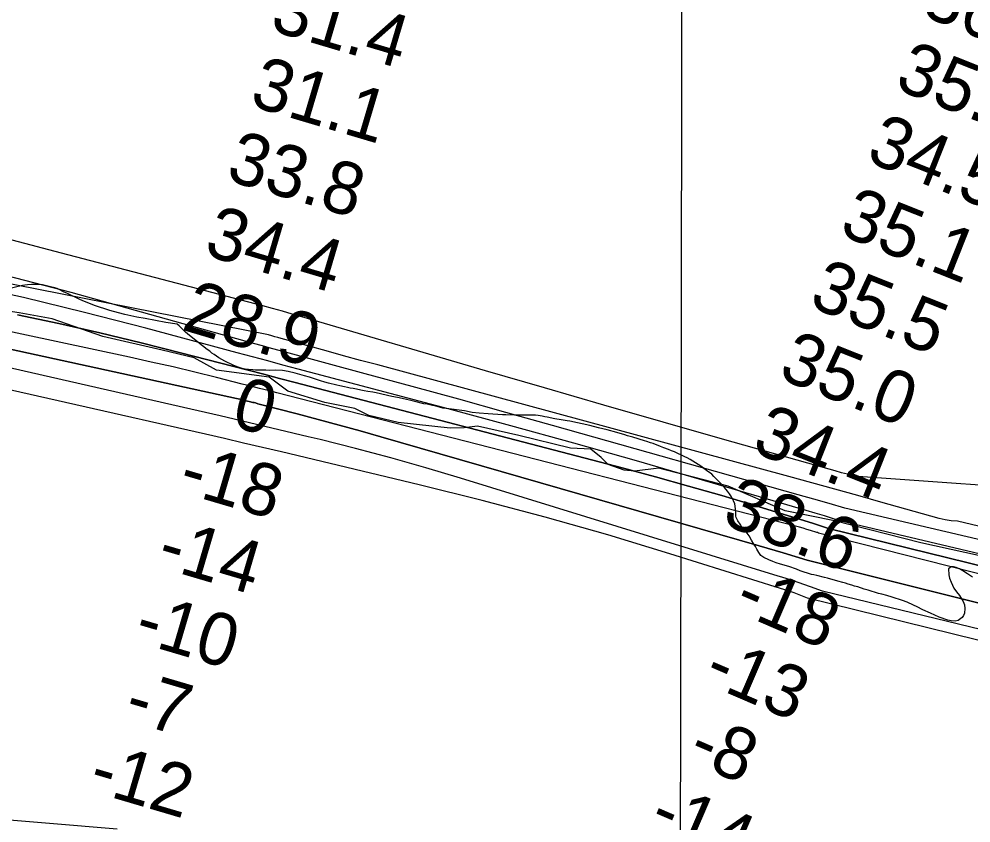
# Model space of a CAD drawing. Extents: x 3192986 to 3230865, y 867483 to 892886.
# Drawn here: x 3212034 to 3213255, y 879253 to 880283 of the extents above; entities that cross this region are included whole.
import ezdxf

# ---------------------------------------------------------------- set-up
doc = ezdxf.new("R2010")
doc.units = 0
for name, color, linetype in [('V-GRID-MAJR', 7, 'Continuous'), ('V-RIVR-EDGE', 7, 'Continuous'), ('V-RIVR-RANG', 7, 'Continuous'), ('V-SITE-VEGE', 7, 'Continuous'), ('V-TOPO-DPTH', 7, 'Continuous'), ('V-TOPO-MINR', 7, 'Continuous'), ('V-TOPO-WATR', 7, 'Continuous')]:
    doc.layers.add(name, color=color, linetype=linetype)

msp = doc.modelspace()

# ---------------------------------------------------------------- linework, layer by layer
at = {"layer": 'V-GRID-MAJR'}
msp.add_spline([(3212870.4, 872891.2), (3212881.9, 878950.4), (3212893.3, 885013.1), (3212904.8, 891075.8), (3212904.8, 891079.2)], degree=3, dxfattribs=at)
at = {"layer": 'V-RIVR-EDGE'}
msp.add_lwpolyline([(3213303.5, 879587.4), (3213190.5, 879612), (3213079.7, 879640.5), (3213016.7, 879653.3), (3212943.3, 879684.8), (3212854.3, 879708), (3212823.4, 879704.2), (3212809.9, 879705.5), (3212789.5, 879712.6), (3212780.4, 879721.7), (3212767.4, 879732.2), (3212741.3, 879733.5), (3212674.9, 879749.8), (3212621.9, 879761.7), (3212604.9, 879759.5), (3212587.1, 879759.1), (3212520.2, 879766.3), (3212482.8, 879775.5), (3212464.6, 879784.2), (3212426.3, 879792.1), (3212378.6, 879806.6), (3212354.7, 879824.5), (3212287.3, 879833.3), (3212258.7, 879849.1), (3212217.4, 879859.2), (3212141.4, 879876.7), (3212076.7, 879899.1), (3212034.1, 879907), (3211961.1, 879918)], dxfattribs=at)
at = {"layer": 'V-SITE-VEGE'}
for p, q in [((3212038.3, 879941.8), (3212019, 879937.2)), ((3212041.6, 879942.3), (3212038.3, 879941.8)), ((3212044.9, 879942.7), (3212041.6, 879942.3)), ((3212050.2, 879943.1), (3212044.9, 879942.7)), ((3212053.5, 879943.2), (3212050.2, 879943.1)), ((3212057.6, 879943.2), (3212053.5, 879943.2)), ((3212064.1, 879942.6), (3212057.6, 879943.2)), ((3212067.6, 879942.1), (3212064.1, 879942.6)), ((3212074.5, 879940.3), (3212067.6, 879942.1)), ((3212079.8, 879939.1), (3212074.5, 879940.3)), ((3212082.9, 879938.1), (3212079.8, 879939.1)), ((3212085.6, 879936.6), (3212082.9, 879938.1)), ((3212091.1, 879933.9), (3212085.6, 879936.6)), ((3212096, 879931.6), (3212091.1, 879933.9)), ((3212111.1, 879924.2), (3212096, 879931.6)), ((3212116, 879922.1), (3212111.1, 879924.2)), ((3212125.7, 879918.3), (3212116, 879922.1)), ((3212130.7, 879916.4), (3212125.7, 879918.3)), ((3212150.4, 879910), (3212130.7, 879916.4)), ((3212161.8, 879906.7), (3212150.4, 879910)), ((3212169.7, 879904.7), (3212161.8, 879906.7)), ((3212185.3, 879901.4), (3212169.7, 879904.7)), ((3212196, 879899.5), (3212185.3, 879901.4)), ((3212222.4, 879894.4), (3212196, 879899.5)), ((3212237, 879892.3), (3212222.4, 879894.4)), ((3212239.2, 879890.3), (3212237, 879892.3)), ((3212243, 879886.7), (3212239.2, 879890.3)), ((3212247.6, 879882.1), (3212243, 879886.7)), ((3212250.2, 879880.1), (3212247.6, 879882.1)), ((3212265.3, 879867.6), (3212250.2, 879880.1)), ((3212269.3, 879864.4), (3212265.3, 879867.6)), ((3212275.4, 879859.8), (3212269.3, 879864.4)), ((3212278.8, 879857.6), (3212275.4, 879859.8)), ((3212281.4, 879855.4), (3212278.8, 879857.6)), ((3212284.4, 879853.3), (3212281.4, 879855.4)), ((3212290.3, 879849.3), (3212284.4, 879853.3)), ((3212298.1, 879845.1), (3212290.3, 879849.3)), ((3212308.6, 879839.7), (3212298.1, 879845.1)), ((3212313.6, 879837.7), (3212308.6, 879839.7)), ((3212320, 879835.5), (3212313.6, 879837.7)), ((3212324, 879834.7), (3212320, 879835.5)), ((3212328.1, 879834.1), (3212324, 879834.7)), ((3212333.7, 879833.7), (3212328.1, 879834.1)), ((3212337.3, 879833.5), (3212333.7, 879833.7)), ((3212345.6, 879833.3), (3212337.3, 879833.5)), ((3212350.4, 879833.3), (3212345.6, 879833.3)), ((3212355.6, 879833.1), (3212350.4, 879833.3)), ((3212362.8, 879833.3), (3212355.6, 879833.1)), ((3212371.7, 879832.9), (3212362.8, 879833.3)), ((3212379.3, 879831.7), (3212371.7, 879832.9)), ((3212388, 879829.6), (3212379.3, 879831.7)), ((3212400, 879826.2), (3212388, 879829.6)), ((3212406.7, 879824.4), (3212400, 879826.2)), ((3212420.7, 879819.8), (3212406.7, 879824.4)), ((3212426, 879818.2), (3212420.7, 879819.8)), ((3212431, 879816.8), (3212426, 879818.2)), ((3212441.7, 879814.2), (3212431, 879816.8)), ((3212445.5, 879813.4), (3212441.7, 879814.2)), ((3212451.3, 879812), (3212445.5, 879813.4)), ((3212455.1, 879811.4), (3212451.3, 879812)), ((3212458.7, 879810.4), (3212455.1, 879811.4)), ((3212462.4, 879810), (3212458.7, 879810.4)), ((3212467, 879809.3), (3212462.4, 879810)), ((3212472.4, 879807.9), (3212467, 879809.3)), ((3212476.8, 879807.1), (3212472.4, 879807.9)), ((3212481.3, 879806.1), (3212476.8, 879807.1)), ((3212487.9, 879805.1), (3212481.3, 879806.1)), ((3212492.1, 879804.3), (3212487.9, 879805.1)), ((3212512.2, 879799.9), (3212492.1, 879804.3)), ((3212519.5, 879798.5), (3212512.2, 879799.9)), ((3212529.3, 879796.1), (3212519.5, 879798.5)), ((3212536.6, 879794.7), (3212529.3, 879796.1)), ((3212541.4, 879793.3), (3212536.6, 879794.7)), ((3212553, 879790.5), (3212541.4, 879793.3)), ((3212557.5, 879789.7), (3212553, 879790.5)), ((3212564.1, 879788.1), (3212557.5, 879789.7)), ((3212567.3, 879787.6), (3212564.1, 879788.1)), ((3212574.4, 879785.8), (3212567.3, 879787.6)), ((3212577.6, 879784.8), (3212574.4, 879785.8)), ((3212582, 879784.4), (3212577.6, 879784.8)), ((3212605.5, 879781.2), (3212582, 879784.4)), ((3212615, 879779.4), (3212605.5, 879781.2)), ((3212624, 879778.4), (3212615, 879779.4)), ((3212635.5, 879777.4), (3212624, 879778.4)), ((3212654.2, 879776.2), (3212635.5, 879777.4)), ((3212658.4, 879776.2), (3212654.2, 879776.2)), ((3212669.5, 879775.8), (3212658.4, 879776.2)), ((3212692.6, 879775.8), (3212669.5, 879775.8)), ((3212696.4, 879775.6), (3212692.6, 879775.8)), ((3212699.8, 879775.2), (3212696.4, 879775.6)), ((3212704.9, 879774.4), (3212699.8, 879775.2)), ((3212708.1, 879773.6), (3212704.9, 879774.4)), ((3212711.3, 879773.2), (3212708.1, 879773.6)), ((3212721.3, 879771), (3212711.3, 879773.2)), ((3212729.2, 879770), (3212721.3, 879771)), ((3212737, 879768.6), (3212729.2, 879770)), ((3212740.4, 879768.2), (3212737, 879768.6)), ((3212766, 879762.7), (3212740.4, 879768.2)), ((3212777.2, 879759.7), (3212766, 879762.7)), ((3212788.3, 879756.9), (3212777.2, 879759.7)), ((3212800.6, 879753.5), (3212788.3, 879756.9)), ((3212810.8, 879750.5), (3212800.6, 879753.5)), ((3212814.2, 879749.3), (3212810.8, 879750.5)), ((3212821.1, 879747.5), (3212814.2, 879749.3)), ((3212836.1, 879742.7), (3212821.1, 879747.5)), ((3212839, 879741.9), (3212836.1, 879742.7)), ((3212843.6, 879740.4), (3212839, 879741.9)), ((3212847.2, 879739.4), (3212843.6, 879740.4)), ((3212856.7, 879735.6), (3212847.2, 879739.4)), ((3212861.1, 879734), (3212856.7, 879735.6)), ((3212866.7, 879731.8), (3212861.1, 879734)), ((3212870.7, 879730), (3212866.7, 879731.8)), ((3212874.6, 879728.6), (3212870.7, 879730)), ((3212887.8, 879722.6), (3212874.6, 879728.6)), ((3212890.8, 879721.1), (3212887.8, 879722.6)), ((3212894.5, 879718.9), (3212890.8, 879721.1)), ((3212904.9, 879712.5), (3212894.5, 879718.9)), ((3212909.5, 879709.5), (3212904.9, 879712.5)), ((3212912.4, 879707.3), (3212909.5, 879709.5)), ((3212915.8, 879705.1), (3212912.4, 879707.3)), ((3212922.4, 879700.2), (3212915.8, 879705.1)), ((3212925, 879697.4), (3212922.4, 879700.2)), ((3212934.7, 879687.4), (3212925, 879697.4)), ((3212938.5, 879683.2), (3212934.7, 879687.4)), ((3212942.5, 879678.5), (3212938.5, 879683.2)), ((3212945.1, 879675.1), (3212942.5, 879678.5)), ((3212947.7, 879671.1), (3212945.1, 879675.1)), ((3212950.2, 879666.1), (3212947.7, 879671.1)), ((3212951.8, 879662.2), (3212950.2, 879666.1)), ((3212952.4, 879659), (3212951.8, 879662.2)), ((3212952.8, 879655.4), (3212952.4, 879659)), ((3212953.1, 879651.2), (3212952.8, 879655.4)), ((3212953.2, 879646.4), (3212953.1, 879651.2)), ((3212953.8, 879644.8), (3212953.2, 879646.4)), ((3212956, 879640.3), (3212953.8, 879644.8)), ((3212958.6, 879636.1), (3212956, 879640.3)), ((3212960.4, 879633.3), (3212958.6, 879636.1)), ((3212962.4, 879630.9), (3212960.4, 879633.3)), ((3212964.8, 879628.5), (3212962.4, 879630.9)), ((3212966.7, 879626.1), (3212964.8, 879628.5)), ((3212970.3, 879621), (3212966.7, 879626.1)), ((3212973.5, 879615.6), (3212970.3, 879621)), ((3212976.3, 879610.6), (3212973.5, 879615.6)), ((3212978.3, 879607.6), (3212976.3, 879610.6)), ((3212980.1, 879604.1), (3212978.3, 879607.6)), ((3212982.9, 879599.7), (3212980.1, 879604.1)), ((3212985.4, 879595.9), (3212982.9, 879599.7)), ((3212989, 879593.5), (3212985.4, 879595.9)), ((3212995.6, 879590.3), (3212989, 879593.5)), ((3213000.6, 879588.1), (3212995.6, 879590.3)), ((3213005.1, 879586.5), (3213000.6, 879588.1)), ((3213010.7, 879584.7), (3213005.1, 879586.5)), ((3213021.1, 879581.8), (3213010.7, 879584.7)), ((3213031, 879578.4), (3213021.1, 879581.8)), ((3213035.8, 879576.4), (3213031, 879578.4)), ((3213050.1, 879571.8), (3213035.8, 879576.4)), ((3213229.2, 879581.3), (3213225.8, 879578.9)), ((3213225.8, 879578.9), (3213226.2, 879571.2)), ((3213232.3, 879581.3), (3213229.2, 879581.3)), ((3213235.7, 879580.5), (3213232.3, 879581.3)), ((3213239.9, 879578.9), (3213235.7, 879580.5)), ((3213244.5, 879576.4), (3213239.9, 879578.9)), ((3213250.4, 879572.6), (3213244.5, 879576.4)), ((3213053.1, 879571), (3213050.1, 879571.8)), ((3213057.1, 879570.2), (3213053.1, 879571)), ((3213066.8, 879568), (3213057.1, 879570.2)), ((3213070.6, 879567), (3213066.8, 879568)), ((3213084.1, 879563.1), (3213070.6, 879567)), ((3213090.3, 879561.5), (3213084.1, 879563.1)), ((3213093.7, 879560.5), (3213090.3, 879561.5)), ((3213226.2, 879571.2), (3213227.4, 879566.8)), ((3213227.4, 879566.8), (3213229.2, 879561.8)), ((3213229.2, 879561.8), (3213232.9, 879554.3)), ((3213256.8, 879568.2), (3213250.4, 879572.6)), ((3213097.1, 879559.3), (3213093.7, 879560.5)), ((3213102.2, 879557.9), (3213097.1, 879559.3)), ((3213105.6, 879556.7), (3213102.2, 879557.9)), ((3213109.6, 879555.7), (3213105.6, 879556.7)), ((3213117.7, 879552.9), (3213109.6, 879555.7)), ((3213123.1, 879551.5), (3213117.7, 879552.9)), ((3213136, 879547.3), (3213123.1, 879551.5)), ((3213232.9, 879554.3), (3213236.3, 879549.5)), ((3213236.3, 879549.5), (3213239.9, 879544.7)), ((3213140.6, 879546.3), (3213136, 879547.3)), ((3213147, 879544.7), (3213140.6, 879546.3)), ((3213153.6, 879542.7), (3213147, 879544.7)), ((3213166.9, 879538.4), (3213153.6, 879542.7)), ((3213172.9, 879536.2), (3213166.9, 879538.4)), ((3213181, 879532.2), (3213172.9, 879536.2)), ((3213239.9, 879544.7), (3213244.9, 879537.2)), ((3213244.9, 879537.2), (3213246.5, 879532.6)), ((3213185.8, 879530.2), (3213181, 879532.2)), ((3213193.1, 879526.2), (3213185.8, 879530.2)), ((3213202.9, 879521.9), (3213193.1, 879526.2)), ((3213247.1, 879528), (3213246.3, 879522.2)), ((3213246.5, 879532.6), (3213247.1, 879528)), ((3213214, 879517.1), (3213202.9, 879521.9)), ((3213225, 879513.1), (3213214, 879517.1)), ((3213229.2, 879512.1), (3213225, 879513.1)), ((3213234.5, 879511.9), (3213229.2, 879512.1)), ((3213238.5, 879512.9), (3213234.5, 879511.9)), ((3213243.3, 879516.5), (3213238.5, 879512.9)), ((3213245.3, 879518.9), (3213243.3, 879516.5)), ((3213246.3, 879522.2), (3213245.3, 879518.9))]:
    msp.add_line(p, q, dxfattribs=at)
at = {"layer": 'V-TOPO-DPTH'}
for points in [[(3211584.9, 879955.4), (3212313.1, 879797.1), (3212317.1, 879796.2), (3212321.1, 879795.3), (3212325.1, 879794.3), (3212329.1, 879793.4), (3212333.8, 879792.2), (3212335.5, 879791.8), (3212337.1, 879791.4), (3212340.4, 879790.5), (3212390.9, 879777.4), (3212417.7, 879770.4), (3212444.6, 879763.1), (3212471.3, 879755.7), (3212498.1, 879748.1), (3212983.2, 879608.4), (3213013.9, 879599.4), (3213044.6, 879590), (3214143.1, 879315.3)], [(3214143.1, 879315.3), (3213044.6, 879590), (3213013.9, 879599.4), (3212983.2, 879608.4), (3212498.1, 879748.1), (3212471.3, 879755.7), (3212444.6, 879763.1), (3212417.7, 879770.4), (3212390.9, 879777.4), (3212340.4, 879790.5), (3212337.1, 879791.4), (3212335.5, 879791.8), (3212333.8, 879792.2), (3212329.1, 879793.4), (3212325.1, 879794.3), (3212321.1, 879795.3), (3212317.1, 879796.2), (3212313.1, 879797.1), (3211584.9, 879955.4)], [(3214130.7, 879413.8), (3213092.9, 879656.7), (3213073, 879662.5), (3213053.1, 879668.2), (3213033.2, 879673.8), (3212718.1, 879762.6), (3212658.1, 879779.4), (3212598.1, 879796.1), (3212538.1, 879812.5), (3212477.9, 879828.9), (3212380.6, 879855.1), (3212369.2, 879858.2), (3212357.7, 879861.3), (3212346.2, 879864.5), (3212334.8, 879867.7), (3212100.7, 879932.9), (3212018.6, 879954.3)], [(3212032, 879904.4), (3212085, 879893.1), (3212137.8, 879881.2), (3212190.5, 879868.5), (3212243, 879855.3), (3212307.6, 879838.5), (3212327.8, 879833.3), (3212347.9, 879828.1), (3212368, 879822.8), (3212388.2, 879817.6), (3212807.5, 879708.2), (3212850.1, 879696.8), (3212892.7, 879685), (3212935.1, 879672.7), (3212977.4, 879660), (3213051.6, 879637.2), (3213056.7, 879635.6), (3213061.8, 879634), (3213066.9, 879632.4), (3213072, 879630.7), (3214145.1, 879367.1)], [(3212032, 879904.4), (3212085, 879893.1), (3212137.8, 879881.2), (3212190.5, 879868.5), (3212243, 879855.3), (3212307.6, 879838.5), (3212327.8, 879833.3), (3212347.9, 879828.1), (3212368, 879822.8), (3212388.2, 879817.6), (3212807.5, 879708.2), (3212850.1, 879696.8), (3212892.7, 879685), (3212935.1, 879672.7), (3212977.4, 879660), (3213051.6, 879637.2), (3213056.7, 879635.6), (3213061.8, 879634), (3213066.9, 879632.4), (3213072, 879630.7), (3214145.1, 879367.1)], [(3214104.5, 879280.3), (3213045.3, 879541.3), (3213036.7, 879544.7), (3213028, 879548), (3213019.2, 879551), (3213010.4, 879553.9), (3212868.8, 879598.2), (3212788.9, 879622.3), (3212708.7, 879645.3), (3212628, 879666.6), (3212547.1, 879686.7), (3212370.8, 879728.7), (3212346.4, 879734.4), (3212322, 879740.1), (3212297.6, 879745.7), (3212273.2, 879751.3), (3211940.1, 879826.4)], [(3214104.5, 879280.3), (3213045.3, 879541.3), (3213036.7, 879544.7), (3213028, 879548), (3213019.2, 879551), (3213010.4, 879553.9), (3212868.8, 879598.2), (3212788.9, 879622.3), (3212708.7, 879645.3), (3212628, 879666.6), (3212547.1, 879686.7), (3212370.8, 879728.7), (3212346.4, 879734.4), (3212322, 879740.1), (3212297.6, 879745.7), (3212273.2, 879751.3), (3211940.1, 879826.4)], [(3211450.1, 879305.2), (3212159.9, 879245.8)], [(3211450.1, 879305.2), (3212159.9, 879245.8)]]:
    msp.add_lwpolyline(points, dxfattribs=at)
at = {"layer": 'V-TOPO-MINR'}
for points in [[(3214176.9, 879416), (3213237.4, 879639.8), (3213229.5, 879640.4), (3213221.8, 879641.7), (3213214, 879643.5), (3213139.3, 879664.5), (3213109.8, 879672.7), (3213080.3, 879680.9), (3213050.8, 879689), (3213021.3, 879697.1), (3212494, 879840.1), (3212472, 879846), (3212450, 879852), (3212428, 879858), (3212406, 879864.1), (3212370, 879874), (3212366, 879875.1), (3212362.1, 879876.2), (3212358.1, 879877.3), (3212354.1, 879878.5), (3211585.8, 880029.7)], [(3214254.8, 879615.7), (3213104.2, 879697.8), (3213096.4, 879700), (3213088.6, 879702.1), (3213080.8, 879704.3), (3213073, 879706.5), (3212936.3, 879745.1), (3212860.1, 879766.8), (3212784.1, 879788.5), (3212708, 879810.6), (3212632.1, 879832.7), (3212396.7, 879901.7), (3212384.2, 879905.3), (3212371.7, 879908.9), (3212359.1, 879912.3), (3212346.5, 879915.7), (3212088.4, 879983.3), (3212025.2, 880000.1)], [(3214135.1, 879351.7), (3213059.3, 879624.8), (3213057.8, 879625.3), (3213057.3, 879625.4), (3213048.9, 879628.1), (3213044.2, 879629.5), (3213039.5, 879630.9), (3213034.7, 879632.2), (3213029.9, 879633.5), (3212364.8, 879804.4), (3212353.7, 879807.3), (3212342.6, 879810.1), (3212331.5, 879812.9), (3212320.4, 879815.7), (3212287.1, 879824.1), (3212259.3, 879830.9), (3212231.5, 879837.5), (3212203.5, 879843.8), (3212175.6, 879850), (3211590.9, 879974.6)], [(3214143.1, 879315.3), (3213044.6, 879590), (3213013.9, 879599.4), (3212983.2, 879608.4), (3212498.1, 879748.1), (3212471.3, 879755.7), (3212444.6, 879763.1), (3212417.7, 879770.4), (3212390.9, 879777.4), (3212340.4, 879790.5), (3212337.1, 879791.4), (3212335.5, 879791.8), (3212333.8, 879792.2), (3212329.1, 879793.4), (3212325.1, 879794.3), (3212321.1, 879795.3), (3212317.1, 879796.2), (3212313.1, 879797.1), (3211584.9, 879955.4)], [(3214130.7, 879413.8), (3213092.9, 879656.7), (3213073, 879662.5), (3213053.1, 879668.2), (3213033.2, 879673.8), (3212718.1, 879762.6), (3212658.1, 879779.4), (3212598.1, 879796.1), (3212538.1, 879812.5), (3212477.9, 879828.9), (3212380.6, 879855.1), (3212369.2, 879858.2), (3212357.7, 879861.3), (3212346.2, 879864.5), (3212334.8, 879867.7), (3212100.7, 879932.9), (3212018.6, 879954.3)], [(3214128.8, 879394), (3213090.1, 879639.6), (3213078.5, 879643.1), (3213066.8, 879646.7), (3213055.1, 879650.2), (3213043.5, 879653.7), (3212906.4, 879693.9), (3212826, 879717.2), (3212745.6, 879740), (3212664.9, 879762.2), (3212584.2, 879783.9), (3212392.1, 879834.8), (3212372.5, 879840), (3212352.9, 879845.2), (3212333.4, 879850.5), (3212313.8, 879855.7), (3212196.6, 879887.2), (3212118.2, 879907.4), (3212039.6, 879926.4), (3211960.5, 879943.7)], [(3214124.8, 879293.2), (3213064.3, 879550.3), (3213048.8, 879555.9), (3213033.2, 879561.3), (3213017.6, 879566.4), (3213001.9, 879571.4), (3212600.2, 879695.1), (3212555.5, 879708.4), (3212510.7, 879721.1), (3212465.6, 879733.1), (3212420.4, 879744.5), (3212404.9, 879748.2), (3212367.3, 879757.2), (3212329.7, 879766.1), (3212292, 879774.9), (3212254.4, 879783.6), (3211762.8, 879895.5)], [(3214104.5, 879280.3), (3213045.3, 879541.3), (3213036.7, 879544.7), (3213028, 879548), (3213019.2, 879551), (3213010.4, 879553.9), (3212868.8, 879598.2), (3212788.9, 879622.3), (3212708.7, 879645.3), (3212628, 879666.6), (3212547.1, 879686.7), (3212370.8, 879728.7), (3212346.4, 879734.4), (3212322, 879740.1), (3212297.6, 879745.7), (3212273.2, 879751.3), (3211940.1, 879826.4)], [(3211450.1, 879305.2), (3212159.9, 879245.8)]]:
    msp.add_lwpolyline(points, dxfattribs=at)
at = {"layer": 'V-TOPO-WATR'}
msp.add_lwpolyline([(3214145.1, 879367.1), (3213072, 879630.7), (3213066.9, 879632.4), (3213061.8, 879634), (3213056.7, 879635.6), (3213051.6, 879637.2), (3212977.4, 879660), (3212935.1, 879672.7), (3212892.7, 879685), (3212850.1, 879696.8), (3212807.5, 879708.2), (3212388.2, 879817.6), (3212368, 879822.8), (3212347.9, 879828.1), (3212327.8, 879833.3), (3212307.6, 879838.5), (3212243, 879855.3), (3212190.5, 879868.5), (3212137.8, 879881.2), (3212085, 879893.1), (3212032, 879904.4)], dxfattribs=at)

# ---------------------------------------------------------------- texts
at = {"layer": 'V-RIVR-RANG'}
for s, rotation, p in [('36.0', 338.3783, (3213188.9, 880289.1)), ('31.4', 343.4683, (3212353.9, 880269.5)), ('35.3', 338.3783, (3213155, 880195)), ('31.1', 343.4683, (3212328, 880172.9)), ('34.5', 338.3783, (3213118.3, 880102)), ('33.8', 343.4683, (3212297.5, 880077.6)), ('35.1', 338.3783, (3213083.9, 880008)), ('34.4', 343.4683, (3212269.3, 879981.7)), ('35.5', 338.3783, (3213045.1, 879915.9)), ('28.9', 343.4683, (3212240.8, 879885.8)), ('35.0', 338.3783, (3213005.8, 879823.9)), ('0', 343.5731, (3212303.9, 879762.7)), ('34.4', 338.3783, (3212971.8, 879729.8)), ('-18', 343.5731, (3212236, 879678.5)), ('38.6', 338.3783, (3212933.5, 879637.4)), ('-14', 343.5731, (3212208.5, 879582.4)), ('-18', 336.7217, (3212948.2, 879526)), ('-10', 343.5731, (3212179.3, 879486.7)), ('-13', 336.7217, (3212909.2, 879434)), ('-7', 343.5731, (3212166.5, 879386.2)), ('-8', 336.7217, (3212889, 879333.9)), ('-12', 343.5731, (3212121, 879295.4)), ('-14', 336.7217, (3212839.1, 879246.6))]:
    msp.add_text(s, height=67, rotation=rotation, dxfattribs=at).set_placement(p)

doc.saveas('drawing.dxf')
